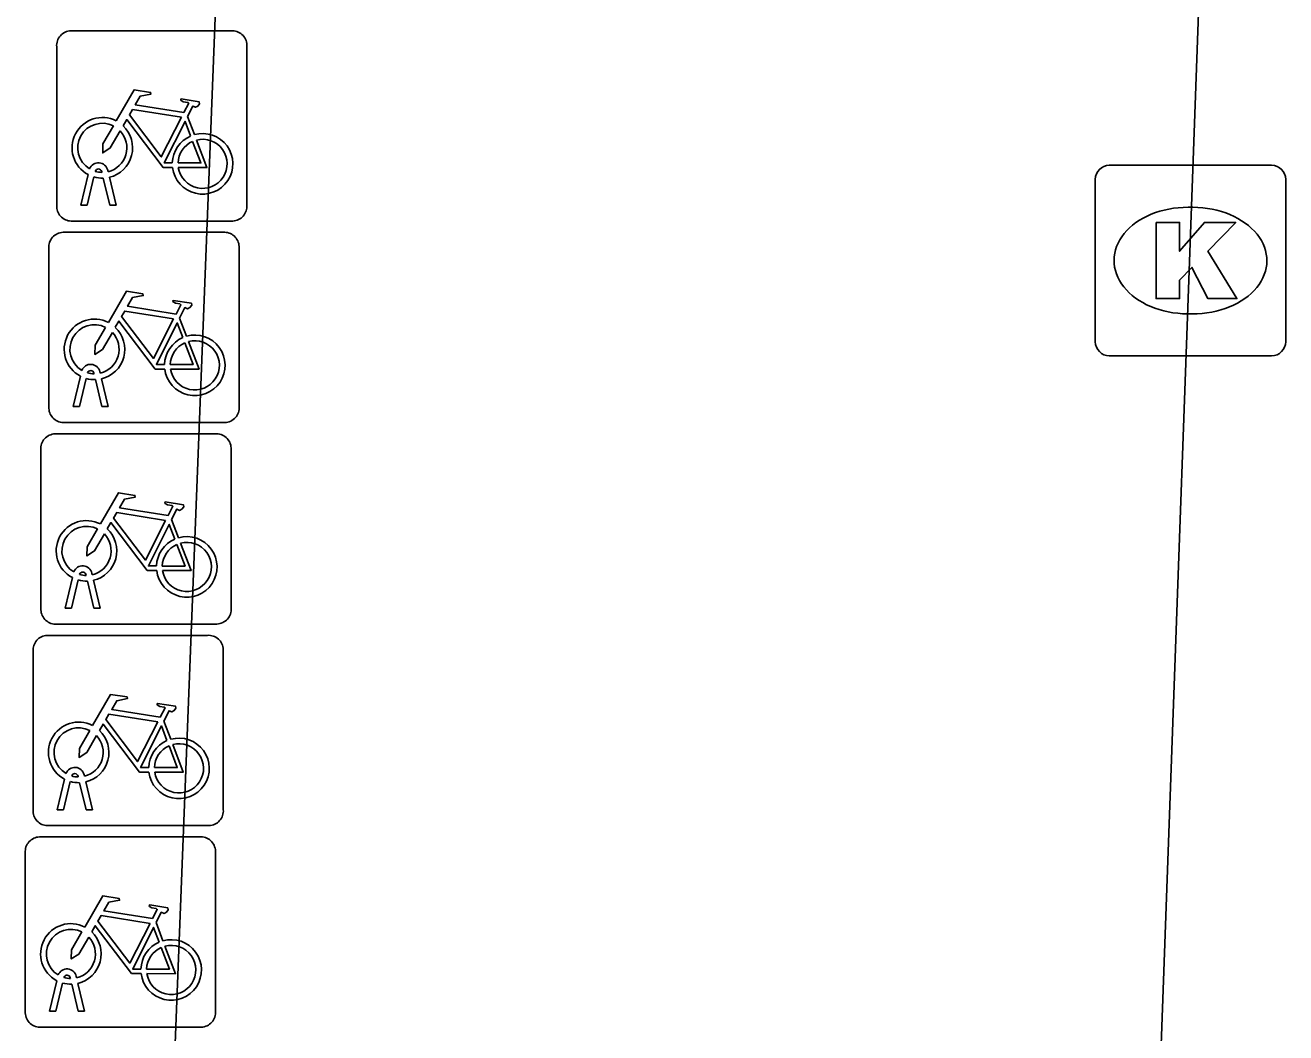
# Model space of a CAD drawing. Extents: x 160026 to 161302, y 384757 to 385701.
# Drawn here: x 160274.36 to 160280.98, y 384984.38 to 384989.67 of the extents above; entities that cross this region are included whole.
import ezdxf

# ---------------------------------------------------------------- set-up
doc = ezdxf.new("R2010")
doc.units = 0
for name, color, linetype in [('IMGEO_Fietsenrek', 7, 'Continuous'), ('IMGEO_Kolk', 7, 'Continuous'), ('IMGEO_Parkeervlak_open', 7, 'Continuous'), ('IMGEO_Rijbaan_lokaal_open', 7, 'Continuous')]:
    doc.layers.add(name, color=color, linetype=linetype)

msp = doc.modelspace()

# ---------------------------------------------------------------- linework, layer by layer
at = {"layer": 'IMGEO_Fietsenrek'}
for p, q in [((160274.6029, 384989.6445), (160275.4438, 384989.6445)), ((160275.4438, 384989.6445), (160274.6029, 384989.6445)), ((160274.5285, 384988.7199), (160274.5285, 384989.5608)), ((160274.5285, 384989.5608), (160274.5285, 384988.7199)), ((160275.5275, 384989.5701), (160275.5275, 384988.7292)), ((160275.5275, 384988.7292), (160275.5275, 384989.5701)), ((160275.2152, 384989.1942), (160275.2515, 384989.099)), ((160274.6555, 384988.7293), (160274.6938, 384988.8893)), ((160274.7242, 384988.8771), (160274.6889, 384988.7293)), ((160274.7659, 384988.9009), (160274.7649, 384988.9052)), ((160274.807, 384988.7293), (160274.7731, 384988.871)), ((160274.7966, 384988.9124), (160274.7984, 384988.9045)), ((160274.8054, 384988.8753), (160274.8404, 384988.7293)), ((160274.6889, 384988.7293), (160274.6555, 384988.7293)), ((160274.8404, 384988.7293), (160274.807, 384988.7293)), ((160274.5619, 384988.5865), (160275.4028, 384988.5865)), ((160275.4028, 384988.5865), (160274.5619, 384988.5865)), ((160275.4531, 384988.6455), (160274.6122, 384988.6455)), ((160274.6122, 384988.6455), (160275.4531, 384988.6455)), ((160274.4875, 384987.6619), (160274.4875, 384988.5028)), ((160274.4875, 384988.5028), (160274.4875, 384987.6619)), ((160275.4865, 384988.5121), (160275.4865, 384987.6712)), ((160275.4865, 384987.6712), (160275.4865, 384988.5121)), ((160275.1742, 384988.1362), (160275.2105, 384988.041)), ((160274.7556, 384987.8544), (160274.7574, 384987.8465)), ((160274.6145, 384987.6713), (160274.6528, 384987.8313)), ((160274.6832, 384987.8191), (160274.6479, 384987.6713)), ((160274.7249, 384987.8429), (160274.7239, 384987.8472)), ((160274.766, 384987.6713), (160274.7321, 384987.813)), ((160274.7644, 384987.8173), (160274.7994, 384987.6713)), ((160274.6479, 384987.6713), (160274.6145, 384987.6713)), ((160274.7994, 384987.6713), (160274.766, 384987.6713)), ((160274.5199, 384987.5285), (160275.3608, 384987.5285)), ((160275.3608, 384987.5285), (160274.5199, 384987.5285)), ((160275.4121, 384987.5875), (160274.5712, 384987.5875)), ((160274.5712, 384987.5875), (160275.4121, 384987.5875)), ((160274.4455, 384986.6039), (160274.4455, 384987.4448)), ((160274.4455, 384987.4448), (160274.4455, 384986.6039)), ((160275.4445, 384987.4541), (160275.4445, 384986.6132)), ((160275.4445, 384986.6132), (160275.4445, 384987.4541)), ((160275.1322, 384987.0782), (160275.1685, 384986.983)), ((160274.7136, 384986.7964), (160274.7154, 384986.7885)), ((160274.5725, 384986.6133), (160274.6108, 384986.7733)), ((160274.6412, 384986.7611), (160274.6059, 384986.6133)), ((160274.6829, 384986.7849), (160274.6819, 384986.7892)), ((160274.724, 384986.6133), (160274.6901, 384986.755)), ((160274.7224, 384986.7593), (160274.7574, 384986.6133)), ((160274.6059, 384986.6133), (160274.5725, 384986.6133)), ((160274.7574, 384986.6133), (160274.724, 384986.6133)), ((160274.4789, 384986.4705), (160275.3198, 384986.4705)), ((160275.3198, 384986.4705), (160274.4789, 384986.4705)), ((160275.3701, 384986.5295), (160274.5292, 384986.5295)), ((160274.5292, 384986.5295), (160275.3701, 384986.5295)), ((160274.4045, 384985.5459), (160274.4045, 384986.3868)), ((160274.4045, 384986.3868), (160274.4045, 384985.5459)), ((160275.4035, 384986.3961), (160275.4035, 384985.5552)), ((160275.4035, 384985.5552), (160275.4035, 384986.3961)), ((160275.0912, 384986.0202), (160275.1275, 384985.925)), ((160274.6726, 384985.7384), (160274.6744, 384985.7305)), ((160274.5315, 384985.5553), (160274.5698, 384985.7153)), ((160274.6002, 384985.7031), (160274.5649, 384985.5553)), ((160274.6419, 384985.7269), (160274.6409, 384985.7312)), ((160274.683, 384985.5553), (160274.6491, 384985.697)), ((160274.6814, 384985.7013), (160274.7164, 384985.5553)), ((160274.5649, 384985.5553), (160274.5315, 384985.5553)), ((160274.7164, 384985.5553), (160274.683, 384985.5553)), ((160275.3291, 384985.4715), (160274.4882, 384985.4715)), ((160274.4882, 384985.4715), (160275.3291, 384985.4715)), ((160274.4379, 384985.4125), (160275.2788, 384985.4125)), ((160275.2788, 384985.4125), (160274.4379, 384985.4125)), ((160274.3635, 384984.4879), (160274.3635, 384985.3288)), ((160274.3635, 384985.3288), (160274.3635, 384984.4879)), ((160275.3625, 384985.3381), (160275.3625, 384984.4972)), ((160275.3625, 384984.4972), (160275.3625, 384985.3381)), ((160275.0502, 384984.9622), (160275.0865, 384984.867)), ((160274.6316, 384984.6804), (160274.6334, 384984.6725)), ((160274.4905, 384984.4973), (160274.5288, 384984.6573)), ((160274.5592, 384984.6451), (160274.5239, 384984.4973)), ((160274.6009, 384984.6689), (160274.5999, 384984.6732)), ((160274.642, 384984.4973), (160274.6081, 384984.639)), ((160274.6404, 384984.6433), (160274.6754, 384984.4973)), ((160274.5239, 384984.4973), (160274.4905, 384984.4973)), ((160274.6754, 384984.4973), (160274.642, 384984.4973)), ((160275.2881, 384984.4135), (160274.4472, 384984.4135)), ((160274.4472, 384984.4135), (160275.2881, 384984.4135))]:
    msp.add_line(p, q, dxfattribs=at)
for points in [[(160274.8411, 384989.1712), (160274.9358, 384989.3347), (160275.022, 384989.3209), (160275.0237, 384989.3122), (160274.9676, 384989.3013), (160274.9414, 384989.256), (160275.1966, 384989.2152)], [(160275.1966, 384989.2152), (160275.2216, 384989.264), (160275.2165, 384989.268), (160275.1933, 384989.2717), (160275.1806, 384989.2792), (160275.1796, 384989.2823), (160275.1818, 384989.2869), (160275.2766, 384989.2718), (160275.2789, 384989.2615), (160275.2695, 384989.2491), (160275.2571, 384989.2427), (160275.2426, 384989.2489), (160275.2152, 384989.1942)], [(160275.1368, 384988.9265), (160275.0871, 384988.9266), (160274.8964, 384989.1783), (160274.8774, 384989.1455)], [(160275.1837, 384989.19), (160274.9269, 384989.231), (160274.9102, 384989.2022), (160275.0772, 384988.9819), (160275.1837, 384989.19)], [(160274.8618, 384989.1187), (160274.8102, 384989.0295), (160274.7703, 384989.0035), (160274.7715, 384989.051), (160274.826, 384989.1452)], [(160275.2317, 384989.092), (160275.2024, 384989.1688), (160275.093, 384988.9507), (160275.1357, 384988.9506)], [(160275.1657, 384988.9505), (160275.2856, 384988.9503), (160275.2424, 384989.0639)], [(160275.2622, 384989.0708), (160275.3172, 384988.9262), (160275.1671, 384988.9265)], [(160274.8001, 384988.1132), (160274.8948, 384988.2767), (160274.981, 384988.2629), (160274.9827, 384988.2542), (160274.9266, 384988.2433), (160274.9004, 384988.198), (160275.1556, 384988.1572)], [(160275.1556, 384988.1572), (160275.1806, 384988.206), (160275.1755, 384988.21), (160275.1523, 384988.2137), (160275.1396, 384988.2212), (160275.1386, 384988.2243), (160275.1408, 384988.2289), (160275.2356, 384988.2138), (160275.2379, 384988.2035), (160275.2285, 384988.1911), (160275.2161, 384988.1847), (160275.2016, 384988.1909), (160275.1742, 384988.1362)], [(160275.0958, 384987.8685), (160275.0461, 384987.8686), (160274.8554, 384988.1203), (160274.8364, 384988.0875)], [(160275.1427, 384988.132), (160274.8859, 384988.173), (160274.8692, 384988.1442), (160275.0362, 384987.9239), (160275.1427, 384988.132)], [(160274.8208, 384988.0607), (160274.7692, 384987.9715), (160274.7293, 384987.9455), (160274.7305, 384987.993), (160274.785, 384988.0872)], [(160275.1907, 384988.034), (160275.1614, 384988.1108), (160275.052, 384987.8927), (160275.0947, 384987.8926)], [(160275.1247, 384987.8925), (160275.2446, 384987.8923), (160275.2014, 384988.0059)], [(160275.2212, 384988.0128), (160275.2762, 384987.8682), (160275.1261, 384987.8685)], [(160274.7581, 384987.0552), (160274.8528, 384987.2187), (160274.939, 384987.2049), (160274.9407, 384987.1962), (160274.8846, 384987.1853), (160274.8584, 384987.14), (160275.1136, 384987.0992)], [(160275.1136, 384987.0992), (160275.1386, 384987.148), (160275.1335, 384987.152), (160275.1103, 384987.1557), (160275.0976, 384987.1632), (160275.0966, 384987.1663), (160275.0988, 384987.1709), (160275.1936, 384987.1558), (160275.1959, 384987.1455), (160275.1865, 384987.1331), (160275.1741, 384987.1267), (160275.1596, 384987.1329), (160275.1322, 384987.0782)], [(160275.0538, 384986.8105), (160275.0041, 384986.8106), (160274.8134, 384987.0623), (160274.7944, 384987.0295)], [(160275.1007, 384987.074), (160274.8439, 384987.115), (160274.8272, 384987.0862), (160274.9942, 384986.8659), (160275.1007, 384987.074)], [(160274.7788, 384987.0027), (160274.7272, 384986.9135), (160274.6873, 384986.8875), (160274.6885, 384986.935), (160274.743, 384987.0292)], [(160275.1487, 384986.976), (160275.1194, 384987.0528), (160275.01, 384986.8347), (160275.0527, 384986.8346)], [(160275.0827, 384986.8345), (160275.2026, 384986.8343), (160275.1594, 384986.9479)], [(160275.1792, 384986.9548), (160275.2342, 384986.8102), (160275.0841, 384986.8105)], [(160274.7171, 384985.9972), (160274.8118, 384986.1607), (160274.898, 384986.1469), (160274.8997, 384986.1382), (160274.8436, 384986.1273), (160274.8174, 384986.082), (160275.0726, 384986.0412)], [(160275.0726, 384986.0412), (160275.0976, 384986.09), (160275.0925, 384986.094), (160275.0693, 384986.0977), (160275.0566, 384986.1052), (160275.0556, 384986.1083), (160275.0578, 384986.1129), (160275.1526, 384986.0978), (160275.1549, 384986.0875), (160275.1455, 384986.0751), (160275.1331, 384986.0687), (160275.1186, 384986.0749), (160275.0912, 384986.0202)], [(160275.0128, 384985.7525), (160274.9631, 384985.7526), (160274.7724, 384986.0043), (160274.7534, 384985.9715)], [(160275.0597, 384986.016), (160274.8029, 384986.057), (160274.7862, 384986.0282), (160274.9532, 384985.8079), (160275.0597, 384986.016)], [(160274.7378, 384985.9447), (160274.6862, 384985.8555), (160274.6463, 384985.8295), (160274.6475, 384985.877), (160274.702, 384985.9712)], [(160275.1077, 384985.918), (160275.0784, 384985.9948), (160274.969, 384985.7767), (160275.0117, 384985.7766)], [(160275.0417, 384985.7765), (160275.1616, 384985.7763), (160275.1184, 384985.8899)], [(160275.1382, 384985.8968), (160275.1932, 384985.7522), (160275.0431, 384985.7525)], [(160274.6761, 384984.9392), (160274.7708, 384985.1027), (160274.857, 384985.0889), (160274.8587, 384985.0802), (160274.8026, 384985.0693), (160274.7764, 384985.024), (160275.0316, 384984.9832)], [(160275.0316, 384984.9832), (160275.0566, 384985.032), (160275.0515, 384985.036), (160275.0283, 384985.0397), (160275.0156, 384985.0472), (160275.0146, 384985.0503), (160275.0168, 384985.0549), (160275.1116, 384985.0398), (160275.1139, 384985.0295), (160275.1045, 384985.0171), (160275.0921, 384985.0107), (160275.0776, 384985.0169), (160275.0502, 384984.9622)], [(160274.9718, 384984.6945), (160274.9221, 384984.6946), (160274.7314, 384984.9463), (160274.7124, 384984.9135)], [(160275.0187, 384984.958), (160274.7619, 384984.999), (160274.7452, 384984.9702), (160274.9122, 384984.7499), (160275.0187, 384984.958)], [(160274.6968, 384984.8867), (160274.6452, 384984.7975), (160274.6053, 384984.7715), (160274.6065, 384984.819), (160274.661, 384984.9132)], [(160275.0667, 384984.86), (160275.0374, 384984.9368), (160274.928, 384984.7187), (160274.9707, 384984.7186)], [(160275.0007, 384984.7185), (160275.1206, 384984.7183), (160275.0774, 384984.8319)], [(160275.0972, 384984.8388), (160275.1522, 384984.6942), (160275.0021, 384984.6945)]]:
    msp.add_lwpolyline(points, dxfattribs=at)
for centre, radius, start, end in [((160274.6062, 384989.5666), 0.0779, 92.4484, 184.28452), ((160274.6062, 384989.5666), 0.0779, 92.4484, 184.28452), ((160275.4496, 384989.5668), 0.0779, 2.4484, 94.28452), ((160275.4496, 384989.5668), 0.0779, 2.4484, 94.28452), ((160274.7681, 384989.0299), 0.159, 62.67661, 242.13685), ((160274.7681, 384989.0299), 0.129, 63.31916, 238.90302), ((160274.7681, 384989.0299), 0.129, 283.60429, 43.43025), ((160274.7681, 384989.0299), 0.159, 283.5766, 46.60424), ((160275.2947, 384988.9459), 0.159, 113.3408, 178.32165), ((160275.2947, 384988.9459), 0.159, 187.0065, 105.77075), ((160275.2947, 384988.9459), 0.129, 113.92302, 177.95563), ((160275.2947, 384988.9459), 0.129, 188.67146, 104.58832), ((160274.7479, 384988.9013), 0.0499, 12.8025, 158.69338), ((160274.7479, 384988.9013), 0.0174, 12.8025, 163.45023), ((160274.7681, 384989.0299), 0.159, 253.99666, 271.78671), ((160274.7681, 384989.0299), 0.129, 253.41502, 269.02044), ((160274.6064, 384988.7232), 0.0779, 182.4484, 274.28452), ((160274.6064, 384988.7232), 0.0779, 182.4484, 274.28452), ((160275.4498, 384988.7234), 0.0779, 272.4484, 4.28452), ((160275.4498, 384988.7234), 0.0779, 272.4484, 4.28452), ((160274.5652, 384988.5086), 0.0779, 92.4484, 184.28452), ((160274.5652, 384988.5086), 0.0779, 92.4484, 184.28452), ((160275.4086, 384988.5088), 0.0779, 2.4484, 94.28452), ((160275.4086, 384988.5088), 0.0779, 2.4484, 94.28452), ((160274.7271, 384987.9719), 0.159, 62.67661, 242.13685), ((160274.7271, 384987.9719), 0.129, 63.31916, 238.90302), ((160274.7271, 384987.9719), 0.129, 283.60429, 43.43025), ((160274.7271, 384987.9719), 0.159, 283.5766, 46.60424), ((160275.2537, 384987.8879), 0.159, 113.3408, 178.32165), ((160275.2537, 384987.8879), 0.159, 187.0065, 105.77075), ((160275.2537, 384987.8879), 0.129, 113.92302, 177.95563), ((160275.2537, 384987.8879), 0.129, 188.67146, 104.58832), ((160274.7069, 384987.8433), 0.0499, 12.8025, 158.69338), ((160274.7069, 384987.8433), 0.0174, 12.8025, 163.45023), ((160274.7271, 384987.9719), 0.159, 253.99666, 271.78671), ((160274.7271, 384987.9719), 0.129, 253.41502, 269.02044), ((160274.5654, 384987.6652), 0.0779, 182.4484, 274.28452), ((160274.5654, 384987.6652), 0.0779, 182.4484, 274.28452), ((160275.4088, 384987.6654), 0.0779, 272.4484, 4.28452), ((160275.4088, 384987.6654), 0.0779, 272.4484, 4.28452), ((160274.5232, 384987.4506), 0.0779, 92.4484, 184.28452), ((160274.5232, 384987.4506), 0.0779, 92.4484, 184.28452), ((160275.3666, 384987.4508), 0.0779, 2.4484, 94.28452), ((160275.3666, 384987.4508), 0.0779, 2.4484, 94.28452), ((160274.6851, 384986.9139), 0.159, 62.67661, 242.13685), ((160274.6851, 384986.9139), 0.129, 63.31916, 238.90302), ((160274.6851, 384986.9139), 0.129, 283.60429, 43.43025), ((160274.6851, 384986.9139), 0.159, 283.5766, 46.60424), ((160275.2117, 384986.8299), 0.159, 113.3408, 178.32165), ((160275.2117, 384986.8299), 0.159, 187.0065, 105.77075), ((160275.2117, 384986.8299), 0.129, 113.92302, 177.95563), ((160275.2117, 384986.8299), 0.129, 188.67146, 104.58832), ((160274.6649, 384986.7853), 0.0499, 12.8025, 158.69338), ((160274.6649, 384986.7853), 0.0174, 12.8025, 163.45023), ((160274.6851, 384986.9139), 0.159, 253.99666, 271.78671), ((160274.6851, 384986.9139), 0.129, 253.41502, 269.02044), ((160274.5234, 384986.6072), 0.0779, 182.4484, 274.28452), ((160274.5234, 384986.6072), 0.0779, 182.4484, 274.28452), ((160275.3668, 384986.6074), 0.0779, 272.4484, 4.28452), ((160275.3668, 384986.6074), 0.0779, 272.4484, 4.28452), ((160274.4822, 384986.3926), 0.0779, 92.4484, 184.28452), ((160274.4822, 384986.3926), 0.0779, 92.4484, 184.28452), ((160275.3256, 384986.3928), 0.0779, 2.4484, 94.28452), ((160275.3256, 384986.3928), 0.0779, 2.4484, 94.28452), ((160274.6441, 384985.8559), 0.159, 62.67661, 242.13685), ((160274.6441, 384985.8559), 0.129, 63.31916, 238.90302), ((160274.6441, 384985.8559), 0.129, 283.60429, 43.43025), ((160274.6441, 384985.8559), 0.159, 283.5766, 46.60424), ((160275.1707, 384985.7719), 0.159, 113.3408, 178.32165), ((160275.1707, 384985.7719), 0.159, 187.0065, 105.77075), ((160275.1707, 384985.7719), 0.129, 113.92302, 177.95563), ((160275.1707, 384985.7719), 0.129, 188.67146, 104.58832), ((160274.6239, 384985.7273), 0.0499, 12.8025, 158.69338), ((160274.6239, 384985.7273), 0.0174, 12.8025, 163.45023), ((160274.6441, 384985.8559), 0.159, 253.99666, 271.78671), ((160274.6441, 384985.8559), 0.129, 253.41502, 269.02044), ((160274.4824, 384985.5492), 0.0779, 182.4484, 274.28452), ((160274.4824, 384985.5492), 0.0779, 182.4484, 274.28452), ((160275.3258, 384985.5494), 0.0779, 272.4484, 4.28452), ((160275.3258, 384985.5494), 0.0779, 272.4484, 4.28452), ((160274.4412, 384985.3346), 0.0779, 92.4484, 184.28452), ((160274.4412, 384985.3346), 0.0779, 92.4484, 184.28452), ((160275.2846, 384985.3348), 0.0779, 2.4484, 94.28452), ((160275.2846, 384985.3348), 0.0779, 2.4484, 94.28452), ((160274.6031, 384984.7979), 0.159, 62.67661, 242.13685), ((160274.6031, 384984.7979), 0.129, 63.31916, 238.90302), ((160274.6031, 384984.7979), 0.129, 283.60429, 43.43025), ((160274.6031, 384984.7979), 0.159, 283.5766, 46.60424), ((160275.1297, 384984.7139), 0.159, 113.3408, 178.32165), ((160275.1297, 384984.7139), 0.159, 187.0065, 105.77075), ((160275.1297, 384984.7139), 0.129, 113.92302, 177.95563), ((160275.1297, 384984.7139), 0.129, 188.67146, 104.58832), ((160274.5829, 384984.6693), 0.0499, 12.8025, 158.69338), ((160274.5829, 384984.6693), 0.0174, 12.8025, 163.45023), ((160274.6031, 384984.7979), 0.159, 253.99666, 271.78671), ((160274.6031, 384984.7979), 0.129, 253.41502, 269.02044), ((160274.4414, 384984.4912), 0.0779, 182.4484, 274.28452), ((160274.4414, 384984.4912), 0.0779, 182.4484, 274.28452), ((160275.2848, 384984.4914), 0.0779, 272.4484, 4.28452), ((160275.2848, 384984.4914), 0.0779, 272.4484, 4.28452)]:
    msp.add_arc(centre, radius, start, end, dxfattribs=at)
at = {"layer": 'IMGEO_Kolk'}
for p, q in [((160280.0559, 384988.9385), (160280.9081, 384988.9385)), ((160279.9815, 384988.0119), (160279.9815, 384988.8641)), ((160280.9825, 384988.8641), (160280.9825, 384988.0119)), ((160280.4695, 384988.7177), (160280.4945, 384988.7177)), ((160280.4915, 384988.1583), (160280.4666, 384988.1583)), ((160280.9081, 384987.9375), (160280.0559, 384987.9375))]:
    msp.add_line(p, q, dxfattribs=at)
for points in [[(160280.0559, 384988.9385), (160280.9081, 384988.9385)], [(160279.9815, 384988.0119), (160279.9815, 384988.8641)], [(160280.9825, 384988.8641), (160280.9825, 384988.0119)], [(160280.3017, 384988.638), (160280.4252, 384988.638), (160280.4252, 384988.4868), (160280.5548, 384988.638), (160280.7194, 384988.638), (160280.5733, 384988.4871), (160280.7259, 384988.238), (160280.5736, 384988.238), (160280.4893, 384988.4022), (160280.4252, 384988.3352), (160280.4252, 384988.238), (160280.3017, 384988.238), (160280.3017, 384988.638)], [(160280.9081, 384987.9375), (160280.0559, 384987.9375)]]:
    msp.add_lwpolyline(points, dxfattribs=at)
for centre, start, end in [((160280.058, 384988.862), 91.55205, 178.44795), ((160280.058, 384988.862), 91.55205, 178.44795), ((160280.906, 384988.862), 1.55205, 88.44795), ((160280.906, 384988.862), 1.55205, 88.44795), ((160280.058, 384988.014), 181.55205, 268.44795), ((160280.058, 384988.014), 181.55205, 268.44795), ((160280.906, 384988.014), 271.55205, 358.44795), ((160280.906, 384988.014), 271.55205, 358.44795)]:
    msp.add_arc(centre, 0.0765, start, end, dxfattribs=at)
for centre, major_axis, ratio, start_param, end_param in [((160280.468, 384988.438), (-0.3872, 0.002), 0.722429, 4.712389, 7.853982), ((160280.493, 384988.438), (-0.3901, 0.002), 0.717154, 1.570796, 4.712389)]:
    msp.add_ellipse(centre, major_axis=major_axis, ratio=ratio, start_param=start_param, end_param=end_param, dxfattribs=at)
at = {"layer": 'IMGEO_Parkeervlak_open'}
msp.add_lwpolyline([(160275.049, 384981.723), (160275.627, 384996.537), (160280.762, 384996.321)], dxfattribs=at)
at = {"layer": 'IMGEO_Rijbaan_lokaal_open'}
msp.add_lwpolyline([(160280.762, 384996.321), (160280.224, 384981.464)], dxfattribs=at)

doc.saveas('drawing.dxf')
